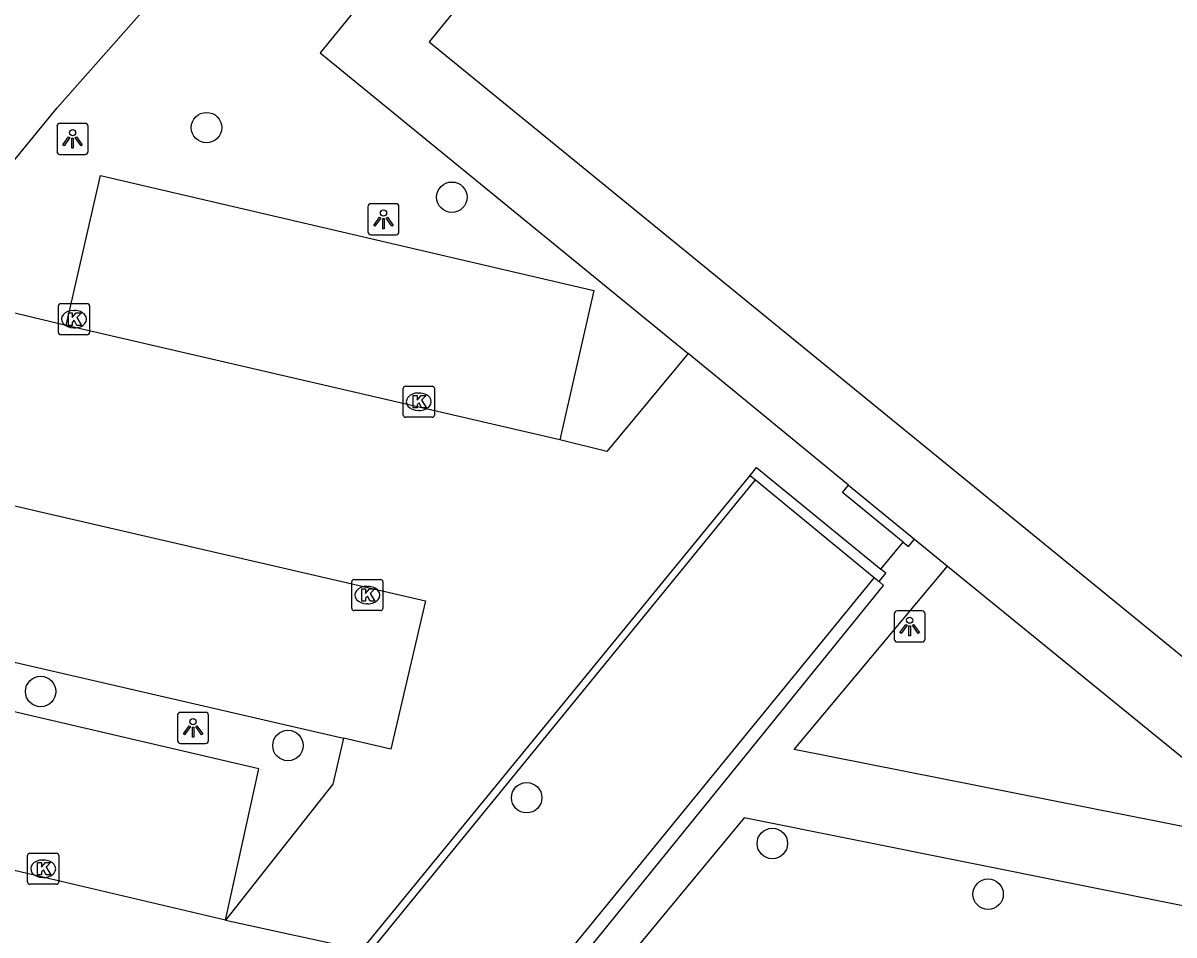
# Model space of a CAD drawing. Extents: x 161772 to 163123, y 383092 to 383917.
# Drawn here: x 161892.27 to 161929.25, y 383202.84 to 383232.14 of the extents above; entities that cross this region are included whole.
import ezdxf

# ---------------------------------------------------------------- set-up
doc = ezdxf.new("R2010")
doc.units = 0
for name, color, linetype in [('IMGEO_Boom', 7, 'Continuous'), ('IMGEO_Kolk', 7, 'Continuous'), ('IMGEO_Lichtpunt', 7, 'Continuous'), ('IMGEO_Pand', 7, 'Continuous'), ('IMGEO_Parkeervlak_open', 7, 'Continuous'), ('IMGEO_Rijbaan_lokaal_open', 7, 'Continuous'), ('IMGEO_Voetpad_gesloten', 7, 'Continuous'), ('IMGEO_Voetpad_open', 7, 'Continuous')]:
    doc.layers.add(name, color=color, linetype=linetype)

msp = doc.modelspace()

# ---------------------------------------------------------------- linework, layer by layer
at = {"layer": 'IMGEO_Boom'}
for centre in [(161898.162, 383228.781), (161906.045, 383226.544), (161892.832, 383210.661), (161900.778, 383208.926), (161908.448, 383207.248), (161916.342, 383205.778), (161923.274, 383204.149)]:
    msp.add_circle(centre, 0.489, dxfattribs=at)
at = {"layer": 'IMGEO_Kolk'}
for p, q in [((161893.404, 383222.2), (161893.404, 383223.052)), ((161893.479, 383223.126), (161894.331, 383223.126)), ((161894.405, 383223.052), (161894.405, 383222.2)), ((161893.892, 383222.906), (161893.917, 383222.906)), ((161893.915, 383222.346), (161893.89, 383222.346)), ((161894.331, 383222.126), (161893.479, 383222.126)), ((161904.481, 383219.546), (161904.481, 383220.398)), ((161904.556, 383220.472), (161905.408, 383220.472)), ((161905.482, 383220.398), (161905.482, 383219.546)), ((161904.969, 383220.252), (161904.994, 383220.252)), ((161904.992, 383219.692), (161904.967, 383219.692)), ((161905.408, 383219.472), (161904.556, 383219.472)), ((161902.829, 383213.334), (161902.829, 383214.186)), ((161902.904, 383214.26), (161903.756, 383214.26)), ((161903.83, 383214.186), (161903.83, 383213.334)), ((161903.317, 383214.04), (161903.342, 383214.04)), ((161903.34, 383213.48), (161903.315, 383213.48)), ((161903.756, 383213.26), (161902.904, 383213.26)), ((161892.413, 383204.541), (161892.413, 383205.393)), ((161892.488, 383205.467), (161893.34, 383205.467)), ((161892.901, 383205.247), (161892.926, 383205.247)), ((161893.414, 383205.393), (161893.414, 383204.541)), ((161893.34, 383204.467), (161892.488, 383204.467)), ((161892.924, 383204.687), (161892.899, 383204.687))]:
    msp.add_line(p, q, dxfattribs=at)
for points in [[(161893.404, 383222.2), (161893.404, 383223.052)], [(161893.479, 383223.126), (161894.331, 383223.126)], [(161894.405, 383223.052), (161894.405, 383222.2)], [(161893.725, 383222.826), (161893.848, 383222.826), (161893.848, 383222.675), (161893.978, 383222.826), (161894.142, 383222.826), (161893.996, 383222.675), (161894.149, 383222.426), (161893.997, 383222.426), (161893.912, 383222.59), (161893.848, 383222.523), (161893.848, 383222.426), (161893.725, 383222.426), (161893.725, 383222.826)], [(161894.331, 383222.126), (161893.479, 383222.126)], [(161904.481, 383219.546), (161904.481, 383220.398)], [(161904.556, 383220.472), (161905.408, 383220.472)], [(161905.482, 383220.398), (161905.482, 383219.546)], [(161904.802, 383220.172), (161904.925, 383220.172), (161904.925, 383220.021), (161905.055, 383220.172), (161905.219, 383220.172), (161905.073, 383220.021), (161905.226, 383219.772), (161905.074, 383219.772), (161904.989, 383219.936), (161904.925, 383219.869), (161904.925, 383219.772), (161904.802, 383219.772), (161904.802, 383220.172)], [(161905.408, 383219.472), (161904.556, 383219.472)], [(161902.829, 383213.334), (161902.829, 383214.186)], [(161902.904, 383214.26), (161903.756, 383214.26)], [(161903.83, 383214.186), (161903.83, 383213.334)], [(161903.15, 383213.96), (161903.273, 383213.96), (161903.273, 383213.809), (161903.403, 383213.96), (161903.567, 383213.96), (161903.421, 383213.809), (161903.574, 383213.56), (161903.422, 383213.56), (161903.337, 383213.724), (161903.273, 383213.657), (161903.273, 383213.56), (161903.15, 383213.56), (161903.15, 383213.96)], [(161903.756, 383213.26), (161902.904, 383213.26)], [(161892.413, 383204.541), (161892.413, 383205.393)], [(161892.488, 383205.467), (161893.34, 383205.467)], [(161893.414, 383205.393), (161893.414, 383204.541)], [(161892.734, 383205.167), (161892.857, 383205.167), (161892.857, 383205.016), (161892.987, 383205.167), (161893.151, 383205.167), (161893.005, 383205.016), (161893.158, 383204.767), (161893.006, 383204.767), (161892.921, 383204.931), (161892.857, 383204.864), (161892.857, 383204.767), (161892.734, 383204.767), (161892.734, 383205.167)], [(161893.34, 383204.467), (161892.488, 383204.467)]]:
    msp.add_lwpolyline(points, dxfattribs=at)
for centre, start, end in [((161893.481, 383223.05), 91.552, 178.448), ((161893.481, 383223.05), 91.552, 178.448), ((161894.329, 383223.05), 1.552, 88.448), ((161894.329, 383223.05), 1.552, 88.448), ((161893.481, 383222.202), 181.552, 268.448), ((161893.481, 383222.202), 181.552, 268.448), ((161894.329, 383222.202), 271.552, 358.448), ((161894.329, 383222.202), 271.552, 358.448), ((161904.558, 383220.396), 91.552, 178.448), ((161904.558, 383220.396), 91.552, 178.448), ((161905.406, 383220.396), 1.552, 88.448), ((161905.406, 383220.396), 1.552, 88.448), ((161904.558, 383219.548), 181.552, 268.448), ((161904.558, 383219.548), 181.552, 268.448), ((161905.406, 383219.548), 271.552, 358.448), ((161905.406, 383219.548), 271.552, 358.448), ((161902.906, 383214.184), 91.552, 178.448), ((161902.906, 383214.184), 91.552, 178.448), ((161903.754, 383214.184), 1.552, 88.448), ((161903.754, 383214.184), 1.552, 88.448), ((161902.906, 383213.336), 181.552, 268.448), ((161902.906, 383213.336), 181.552, 268.448), ((161903.754, 383213.336), 271.552, 358.448), ((161903.754, 383213.336), 271.552, 358.448), ((161892.49, 383205.391), 91.552, 178.448), ((161892.49, 383205.391), 91.552, 178.448), ((161893.338, 383205.391), 1.552, 88.448), ((161893.338, 383205.391), 1.552, 88.448), ((161892.49, 383204.543), 181.552, 268.448), ((161892.49, 383204.543), 181.552, 268.448), ((161893.338, 383204.543), 271.552, 358.448), ((161893.338, 383204.543), 271.552, 358.448)]:
    msp.add_arc(centre, 0.0765, start, end, dxfattribs=at)
for centre, major_axis, ratio, start_param, end_param in [((161893.891, 383222.626), (-0.387, 0.002), 0.722429, 4.712389, 7.853982), ((161893.916, 383222.626), (-0.39, 0.002), 0.717154, 1.570796, 4.712389), ((161904.968, 383219.972), (-0.387, 0.002), 0.722429, 4.712389, 7.853982), ((161904.993, 383219.972), (-0.39, 0.002), 0.717154, 1.570796, 4.712389), ((161903.316, 383213.76), (-0.387, 0.002), 0.722429, 4.712389, 7.853982), ((161903.341, 383213.76), (-0.39, 0.002), 0.717154, 1.570796, 4.712389), ((161892.9, 383204.967), (-0.387, 0.002), 0.722429, 4.712389, 7.853982), ((161892.925, 383204.967), (-0.39, 0.002), 0.717154, 1.570796, 4.712389)]:
    msp.add_ellipse(centre, major_axis=major_axis, ratio=ratio, start_param=start_param, end_param=end_param, dxfattribs=at)
at = {"layer": 'IMGEO_Lichtpunt'}
for p, q in [((161894.26, 383228.918), (161893.452, 383228.918)), ((161894.26, 383228.918), (161893.452, 383228.918)), ((161893.358, 383228.823), (161893.358, 383228.016)), ((161893.358, 383228.823), (161893.358, 383228.016)), ((161894.354, 383228.016), (161894.354, 383228.823)), ((161894.354, 383228.016), (161894.354, 383228.823)), ((161893.452, 383227.922), (161894.26, 383227.922)), ((161893.452, 383227.922), (161894.26, 383227.922)), ((161904.251, 383226.334), (161903.443, 383226.334)), ((161904.251, 383226.334), (161903.443, 383226.334)), ((161903.349, 383226.239), (161903.349, 383225.432)), ((161903.349, 383226.239), (161903.349, 383225.432)), ((161904.345, 383225.432), (161904.345, 383226.239)), ((161904.345, 383225.432), (161904.345, 383226.239)), ((161903.443, 383225.338), (161904.251, 383225.338)), ((161903.443, 383225.338), (161904.251, 383225.338)), ((161920.256, 383213.155), (161920.256, 383212.348)), ((161920.256, 383213.155), (161920.256, 383212.348)), ((161921.158, 383213.25), (161920.35, 383213.25)), ((161921.158, 383213.25), (161920.35, 383213.25)), ((161921.252, 383212.348), (161921.252, 383213.155)), ((161921.252, 383212.348), (161921.252, 383213.155)), ((161920.35, 383212.254), (161921.158, 383212.254)), ((161920.35, 383212.254), (161921.158, 383212.254)), ((161898.132, 383209.992), (161897.324, 383209.992)), ((161898.132, 383209.992), (161897.324, 383209.992)), ((161897.23, 383209.897), (161897.23, 383209.09)), ((161897.23, 383209.897), (161897.23, 383209.09)), ((161898.226, 383209.09), (161898.226, 383209.897)), ((161898.226, 383209.09), (161898.226, 383209.897)), ((161897.324, 383208.996), (161898.132, 383208.996)), ((161897.324, 383208.996), (161898.132, 383208.996))]:
    msp.add_line(p, q, dxfattribs=at)
for points in [[(161893.732, 383228.487), (161893.771, 383228.459), (161893.583, 383228.197), (161893.545, 383228.224), (161893.732, 383228.487)], [(161893.944, 383228.459), (161893.982, 383228.486), (161894.169, 383228.224), (161894.13, 383228.196), (161893.944, 383228.459)], [(161893.834, 383228.439), (161893.881, 383228.439), (161893.881, 383228.117), (161893.834, 383228.117), (161893.834, 383228.439)], [(161903.723, 383225.903), (161903.762, 383225.875), (161903.574, 383225.613), (161903.536, 383225.64), (161903.723, 383225.903)], [(161903.935, 383225.875), (161903.973, 383225.902), (161904.16, 383225.64), (161904.121, 383225.612), (161903.935, 383225.875)], [(161903.825, 383225.855), (161903.872, 383225.855), (161903.872, 383225.533), (161903.825, 383225.533), (161903.825, 383225.855)], [(161920.63, 383212.819), (161920.669, 383212.791), (161920.481, 383212.529), (161920.443, 383212.556), (161920.63, 383212.819)], [(161920.732, 383212.771), (161920.779, 383212.771), (161920.779, 383212.449), (161920.732, 383212.449), (161920.732, 383212.771)], [(161920.842, 383212.791), (161920.88, 383212.818), (161921.067, 383212.556), (161921.028, 383212.528), (161920.842, 383212.791)], [(161897.604, 383209.561), (161897.643, 383209.533), (161897.455, 383209.271), (161897.417, 383209.298), (161897.604, 383209.561)], [(161897.706, 383209.513), (161897.753, 383209.513), (161897.753, 383209.191), (161897.706, 383209.191), (161897.706, 383209.513)], [(161897.816, 383209.533), (161897.854, 383209.56), (161898.041, 383209.298), (161898.002, 383209.27), (161897.816, 383209.533)]]:
    msp.add_lwpolyline(points, dxfattribs=at)
for centre in [(161893.857, 383228.621), (161903.848, 383226.037), (161920.755, 383212.953), (161897.729, 383209.695)]:
    msp.add_circle(centre, 0.0994, dxfattribs=at)
for centre, start, end in [((161893.452, 383228.823), 90, 180), ((161893.452, 383228.823), 90, 180), ((161894.26, 383228.823), 0, 90), ((161894.26, 383228.823), 0, 90), ((161893.452, 383228.016), 180, 270), ((161893.452, 383228.016), 180, 270), ((161894.26, 383228.016), 270, 0), ((161894.26, 383228.016), 270, 360), ((161903.443, 383226.239), 90, 180), ((161903.443, 383226.239), 90, 180), ((161904.251, 383226.239), 0, 90), ((161904.251, 383226.239), 0, 90), ((161903.443, 383225.432), 180, 270), ((161903.443, 383225.432), 180, 270), ((161904.251, 383225.432), 270, 0), ((161904.251, 383225.432), 270, 360), ((161920.35, 383213.155), 90, 180), ((161920.35, 383213.155), 90, 180), ((161921.158, 383213.155), 0, 90), ((161921.158, 383213.155), 0, 90), ((161920.35, 383212.348), 180, 270), ((161920.35, 383212.348), 180, 270), ((161921.158, 383212.348), 270, 0), ((161921.158, 383212.348), 270, 360), ((161897.324, 383209.897), 90, 180), ((161897.324, 383209.897), 90, 180), ((161898.132, 383209.897), 0, 90), ((161898.132, 383209.897), 0, 90), ((161897.324, 383209.09), 180, 270), ((161897.324, 383209.09), 180, 270), ((161898.132, 383209.09), 270, 0), ((161898.132, 383209.09), 270, 360)]:
    msp.add_arc(centre, 0.0946, start, end, dxfattribs=at)
at = {"layer": 'IMGEO_Pand'}
msp.add_lwpolyline([(161917.31, 383248.385), (161919.167, 383246.891), (161915.934, 383242.925), (161915.115, 383243.559), (161905.311, 383231.535), (161939.716, 383203.459), (161940.372, 383204.262), (161943.413, 383201.779), (161943.126, 383200.444)], dxfattribs=at)
at = {"layer": 'IMGEO_Parkeervlak_open'}
for points in [[(161893.654, 383222.423), (161894.753, 383227.242), (161910.611, 383223.544), (161909.518, 383218.752)], [(161890.047, 383217.082), (161888.92, 383212.316), (161902.56, 383209.159)], [(161898.77, 383203.314), (161899.847, 383208.182), (161883.985, 383211.867), (161882.916, 383207.043)]]:
    msp.add_lwpolyline(points, dxfattribs=at)
at = {"layer": 'IMGEO_Rijbaan_lokaal_open'}
for points in [[(161893.654, 383222.423), (161888.641, 383223.619)], [(161909.518, 383218.752), (161893.654, 383222.423)], [(161913.633, 383221.52), (161911.025, 383218.376), (161909.518, 383218.752)], [(161918.785, 383217.291), (161915.063, 383220.352), (161913.633, 383221.52)], [(161915.629, 383217.6), (161915.837, 383217.86), (161919.83, 383214.597)], [(161903.155, 383202.362), (161915.629, 383217.6)], [(161890.047, 383217.082), (161905.194, 383213.575), (161904.088, 383208.805), (161902.56, 383209.159)], [(161920.546, 383215.462), (161918.594, 383217.061), (161918.785, 383217.291)], [(161919.83, 383214.597), (161920.546, 383215.462)], [(161902.56, 383209.159), (161902.221, 383207.681), (161898.77, 383203.314)], [(161898.77, 383203.314), (161903.155, 383202.362)]]:
    msp.add_lwpolyline(points, dxfattribs=at)
at = {"layer": 'IMGEO_Voetpad_gesloten'}
for points in [[(161906.204, 383236.574), (161901.812, 383231.182), (161913.633, 383221.52)], [(161903.425, 383202.299), (161915.799, 383217.46)], [(161915.629, 383217.6), (161915.799, 383217.46)], [(161915.799, 383217.46), (161919.615, 383214.324)], [(161918.785, 383217.291), (161920.904, 383215.558)], [(161920.546, 383215.462), (161920.718, 383215.321), (161920.904, 383215.558)], [(161920.904, 383215.558), (161921.974, 383214.686)], [(161919.775, 383214.193), (161919.991, 383214.466), (161919.83, 383214.597)], [(161921.974, 383214.686), (161934.979, 383204.092)], [(161919.615, 383214.324), (161908.783, 383201.062)], [(161909.282, 383200.947), (161919.918, 383214.063), (161919.775, 383214.193)], [(161919.615, 383214.324), (161919.775, 383214.193)]]:
    msp.add_lwpolyline(points, dxfattribs=at)
at = {"layer": 'IMGEO_Voetpad_open'}
for points in [[(161889.361, 383224.53), (161893.362, 383229.411), (161895.999, 383232.397), (161910.307, 383248.064)], [(161934.908, 383203.737), (161932.393, 383205.759), (161917.042, 383208.794), (161921.974, 383214.686)], [(161898.77, 383203.314), (161882.916, 383207.043)], [(161931.516, 383195.707), (161933.211, 383203.037), (161915.433, 383206.604), (161910.516, 383200.666)]]:
    msp.add_lwpolyline(points, dxfattribs=at)

doc.saveas('drawing.dxf')
